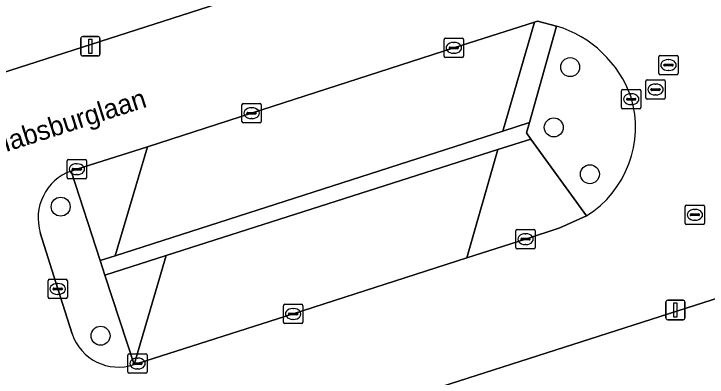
# Model space of a CAD drawing. Extents: x 159499 to 160349, y 382524 to 383273.
# Drawn here: x 159667.59 to 159703.39, y 382836.7 to 382855.44 of the extents above; entities that cross this region are included whole.
import ezdxf

# ---------------------------------------------------------------- set-up
doc = ezdxf.new("R2010")
doc.units = 0
for name, color, linetype in [('IMGEO_Boom', 7, 'Continuous'), ('IMGEO_Erf', 7, 'Continuous'), ('IMGEO_Groenvoorziening', 7, 'Continuous'), ('IMGEO_Haag', 7, 'Continuous'), ('IMGEO_Kolk', 7, 'Continuous'), ('IMGEO_Lichtmast', 7, 'Continuous'), ('IMGEO_Openbare_ruimte_label', 7, 'Continuous'), ('IMGEO_Parkeervlak_open', 7, 'Continuous'), ('IMGEO_Rijbaan_lokaal_open', 7, 'Continuous'), ('IMGEO_Rioolput', 7, 'Continuous'), ('IMGEO_Voetpad_open', 7, 'Continuous')]:
    doc.layers.add(name, color=color, linetype=linetype)

msp = doc.modelspace()

# ---------------------------------------------------------------- linework, layer by layer
at = {"layer": 'IMGEO_Boom'}
for centre in [(159696.32, 382852.688), (159695.474, 382849.58), (159697.339, 382847.165), (159670.01, 382845.49), (159672.073, 382838.832)]:
    msp.add_circle(centre, 0.489, dxfattribs=at)
at = {"layer": 'IMGEO_Erf'}
msp.add_lwpolyline([(159706.174, 382845.013), (159707.207, 382841.819), (159705.912, 382841.405), (159664.868, 382828.266), (159663.864, 382831.383), (159666.542, 382832.265), (159661.739, 382847.267), (159659.033, 382846.414), (159658.047, 382849.524), (159699.119, 382862.705), (159700.405, 382863.118), (159700.812, 382861.848)], dxfattribs=at)
at = {"layer": 'IMGEO_Groenvoorziening'}
for points in [[(159695.62, 382854.808), (159694.213, 382849.83), (159694.063, 382849.297), (159694.295, 382848.977), (159697.17, 382845.014)], [(159673.799, 382837.343), (159672.296, 382841.957), (159672.051, 382842.71), (159670.547, 382847.329)], [(159668.959, 382844.14), (159669.859, 382841.245), (159670.603, 382838.928)]]:
    msp.add_lwpolyline(points, dxfattribs=at)
msp.add_lwpolyline([(159694.063, 382849.297), (159694.213, 382849.83), (159692.842, 382849.392), (159672.833, 382842.96), (159672.051, 382842.71), (159672.296, 382841.957), (159675.46, 382842.967), (159692.589, 382848.433), (159694.295, 382848.977)], close=True, dxfattribs=at)
for centre, radius, start, end in [((159693.905, 382849.157), 5.906, 19.6935, 73.115), ((159694.276, 382849.593), 5.417, 302.2948, 16.673), ((159671.43, 382844.9), 2.585, 109.9678, 197.0891), ((159672.998, 382839.742), 2.529, 198.7711, 288.4723)]:
    msp.add_arc(centre, radius, start, end, dxfattribs=at)
at = {"layer": 'IMGEO_Haag'}
msp.add_lwpolyline([(159694.063, 382849.297), (159694.213, 382849.83), (159692.842, 382849.392), (159672.833, 382842.96), (159672.051, 382842.71), (159672.296, 382841.957), (159675.46, 382842.967), (159692.589, 382848.433), (159694.295, 382848.977)], close=True, dxfattribs=at)
at = {"layer": 'IMGEO_Kolk'}
for p, q in [((159689.811, 382853.256), (159689.811, 382854.108)), ((159689.886, 382854.182), (159690.738, 382854.182)), ((159690.812, 382854.108), (159690.812, 382853.256)), ((159690.07, 382853.676), (159690.07, 382853.688)), ((159690.113, 382853.725), (159690.511, 382853.725)), ((159690.299, 382853.962), (159690.324, 382853.962)), ((159690.554, 382853.688), (159690.554, 382853.676)), ((159690.508, 382853.639), (159690.11, 382853.639)), ((159690.322, 382853.402), (159690.297, 382853.402)), ((159690.738, 382853.182), (159689.886, 382853.182)), ((159699.046, 382851.535), (159699.898, 382851.535)), ((159698.971, 382850.609), (159698.971, 382851.461)), ((159699.459, 382851.315), (159699.484, 382851.315)), ((159699.972, 382851.461), (159699.972, 382850.609)), ((159679.444, 382850.811), (159680.296, 382850.811)), ((159699.23, 382851.029), (159699.23, 382851.041)), ((159699.668, 382850.992), (159699.27, 382850.992)), ((159699.273, 382851.078), (159699.671, 382851.078)), ((159699.714, 382851.041), (159699.714, 382851.029)), ((159679.369, 382849.885), (159679.369, 382850.737)), ((159679.857, 382850.591), (159679.882, 382850.591)), ((159680.37, 382850.737), (159680.37, 382849.885)), ((159699.898, 382850.535), (159699.046, 382850.535)), ((159699.482, 382850.755), (159699.457, 382850.755)), ((159679.628, 382850.305), (159679.628, 382850.317)), ((159680.066, 382850.268), (159679.668, 382850.268)), ((159679.671, 382850.354), (159680.069, 382850.354)), ((159680.112, 382850.317), (159680.112, 382850.305)), ((159680.296, 382849.811), (159679.444, 382849.811)), ((159679.88, 382850.031), (159679.855, 382850.031)), ((159670.346, 382846.995), (159670.346, 382847.847)), ((159670.421, 382847.921), (159671.273, 382847.921)), ((159670.834, 382847.701), (159670.859, 382847.701)), ((159671.347, 382847.847), (159671.347, 382846.995)), ((159670.605, 382847.415), (159670.605, 382847.427)), ((159671.043, 382847.378), (159670.645, 382847.378)), ((159670.648, 382847.464), (159671.046, 382847.464)), ((159671.089, 382847.427), (159671.089, 382847.415)), ((159671.273, 382846.921), (159670.421, 382846.921)), ((159670.857, 382847.141), (159670.832, 382847.141)), ((159693.514, 382843.389), (159693.514, 382844.241)), ((159693.589, 382844.315), (159694.441, 382844.315)), ((159694.002, 382844.095), (159694.027, 382844.095)), ((159694.515, 382844.241), (159694.515, 382843.389)), ((159693.773, 382843.809), (159693.773, 382843.821)), ((159694.211, 382843.772), (159693.813, 382843.772)), ((159693.816, 382843.858), (159694.214, 382843.858)), ((159694.257, 382843.821), (159694.257, 382843.809)), ((159694.441, 382843.315), (159693.589, 382843.315)), ((159694.025, 382843.535), (159694, 382843.535)), ((159669.357, 382840.819), (159669.357, 382841.671)), ((159669.432, 382841.745), (159670.284, 382841.745)), ((159669.845, 382841.525), (159669.87, 382841.525)), ((159670.358, 382841.671), (159670.358, 382840.819)), ((159669.616, 382841.239), (159669.616, 382841.251)), ((159670.054, 382841.202), (159669.656, 382841.202)), ((159669.659, 382841.288), (159670.057, 382841.288)), ((159670.1, 382841.251), (159670.1, 382841.239)), ((159669.868, 382840.965), (159669.843, 382840.965)), ((159670.284, 382840.745), (159669.432, 382840.745)), ((159681.589, 382840.455), (159682.441, 382840.455)), ((159681.514, 382839.529), (159681.514, 382840.381)), ((159682.002, 382840.235), (159682.027, 382840.235)), ((159682.515, 382840.381), (159682.515, 382839.529)), ((159681.773, 382839.949), (159681.773, 382839.961)), ((159682.211, 382839.912), (159681.813, 382839.912)), ((159681.816, 382839.998), (159682.214, 382839.998)), ((159682.257, 382839.961), (159682.257, 382839.949)), ((159682.441, 382839.455), (159681.589, 382839.455)), ((159682.025, 382839.675), (159682, 382839.675)), ((159673.479, 382836.971), (159673.479, 382837.823)), ((159673.554, 382837.897), (159674.406, 382837.897)), ((159673.967, 382837.677), (159673.992, 382837.677)), ((159674.48, 382837.823), (159674.48, 382836.971)), ((159673.738, 382837.391), (159673.738, 382837.403)), ((159674.176, 382837.354), (159673.778, 382837.354)), ((159673.781, 382837.44), (159674.179, 382837.44)), ((159674.222, 382837.403), (159674.222, 382837.391)), ((159674.406, 382836.897), (159673.554, 382836.897)), ((159673.99, 382837.117), (159673.965, 382837.117))]:
    msp.add_line(p, q, dxfattribs=at)
for points in [[(159689.811, 382853.256), (159689.811, 382854.108)], [(159689.886, 382854.182), (159690.738, 382854.182)], [(159690.812, 382854.108), (159690.812, 382853.256)], [(159690.738, 382853.182), (159689.886, 382853.182)], [(159699.046, 382851.535), (159699.898, 382851.535)], [(159698.971, 382850.609), (159698.971, 382851.461)], [(159699.972, 382851.461), (159699.972, 382850.609)], [(159679.444, 382850.811), (159680.296, 382850.811)], [(159679.369, 382849.885), (159679.369, 382850.737)], [(159680.37, 382850.737), (159680.37, 382849.885)], [(159699.898, 382850.535), (159699.046, 382850.535)], [(159680.296, 382849.811), (159679.444, 382849.811)], [(159670.346, 382846.995), (159670.346, 382847.847)], [(159670.421, 382847.921), (159671.273, 382847.921)], [(159671.347, 382847.847), (159671.347, 382846.995)], [(159671.273, 382846.921), (159670.421, 382846.921)], [(159693.514, 382843.389), (159693.514, 382844.241)], [(159693.589, 382844.315), (159694.441, 382844.315)], [(159694.515, 382844.241), (159694.515, 382843.389)], [(159694.441, 382843.315), (159693.589, 382843.315)], [(159669.357, 382840.819), (159669.357, 382841.671)], [(159669.432, 382841.745), (159670.284, 382841.745)], [(159670.358, 382841.671), (159670.358, 382840.819)], [(159670.284, 382840.745), (159669.432, 382840.745)], [(159681.589, 382840.455), (159682.441, 382840.455)], [(159681.514, 382839.529), (159681.514, 382840.381)], [(159682.515, 382840.381), (159682.515, 382839.529)], [(159682.441, 382839.455), (159681.589, 382839.455)], [(159673.479, 382836.971), (159673.479, 382837.823)], [(159673.554, 382837.897), (159674.406, 382837.897)], [(159674.48, 382837.823), (159674.48, 382836.971)], [(159674.406, 382836.897), (159673.554, 382836.897)]]:
    msp.add_lwpolyline(points, dxfattribs=at)
for centre, radius, start, end in [((159689.888, 382854.106), 0.0765, 91.552, 178.448), ((159689.888, 382854.106), 0.0765, 91.552, 178.448), ((159690.736, 382854.106), 0.0765, 1.552, 88.448), ((159690.736, 382854.106), 0.0765, 1.552, 88.448), ((159690.11, 382853.685), 0.0403, 85.8775, 175.7526), ((159690.107, 382853.675), 0.0366, 178.938, 274.7102), ((159690.511, 382853.682), 0.043, 264.8664, 352.4533), ((159690.515, 382853.687), 0.0386, 1.7309, 96.639), ((159689.888, 382853.258), 0.0765, 181.552, 268.448), ((159689.888, 382853.258), 0.0765, 181.552, 268.448), ((159690.736, 382853.258), 0.0765, 271.552, 358.448), ((159690.736, 382853.258), 0.0765, 271.552, 358.448), ((159699.048, 382851.459), 0.0765, 91.552, 178.448), ((159699.048, 382851.459), 0.0765, 91.552, 178.448), ((159699.896, 382851.459), 0.0765, 1.552, 88.448), ((159699.896, 382851.459), 0.0765, 1.552, 88.448), ((159679.446, 382850.735), 0.0765, 91.552, 178.448), ((159679.446, 382850.735), 0.0765, 91.552, 178.448), ((159680.294, 382850.735), 0.0765, 1.552, 88.448), ((159680.294, 382850.735), 0.0765, 1.552, 88.448), ((159699.27, 382851.038), 0.0403, 85.8775, 175.7526), ((159699.267, 382851.028), 0.0366, 178.938, 274.7102), ((159699.671, 382851.035), 0.043, 264.8664, 352.4533), ((159699.675, 382851.04), 0.0386, 1.7309, 96.639), ((159699.048, 382850.611), 0.0765, 181.552, 268.448), ((159699.048, 382850.611), 0.0765, 181.552, 268.448), ((159699.896, 382850.611), 0.0765, 271.552, 358.448), ((159699.896, 382850.611), 0.0765, 271.552, 358.448), ((159679.668, 382850.314), 0.0403, 85.8775, 175.7526), ((159679.665, 382850.304), 0.0366, 178.938, 274.7102), ((159680.069, 382850.311), 0.043, 264.8664, 352.4533), ((159680.073, 382850.316), 0.0386, 1.7309, 96.639), ((159679.446, 382849.887), 0.0765, 181.552, 268.448), ((159679.446, 382849.887), 0.0765, 181.552, 268.448), ((159680.294, 382849.887), 0.0765, 271.552, 358.448), ((159680.294, 382849.887), 0.0765, 271.552, 358.448), ((159670.423, 382847.845), 0.0765, 91.552, 178.448), ((159670.423, 382847.845), 0.0765, 91.552, 178.448), ((159671.271, 382847.845), 0.0765, 1.552, 88.448), ((159671.271, 382847.845), 0.0765, 1.552, 88.448), ((159670.645, 382847.424), 0.0403, 85.8775, 175.7526), ((159670.642, 382847.414), 0.0366, 178.938, 274.7102), ((159671.046, 382847.421), 0.043, 264.8664, 352.4533), ((159671.05, 382847.426), 0.0386, 1.7309, 96.639), ((159670.423, 382846.997), 0.0765, 181.552, 268.448), ((159670.423, 382846.997), 0.0765, 181.552, 268.448), ((159671.271, 382846.997), 0.0765, 271.552, 358.448), ((159671.271, 382846.997), 0.0765, 271.552, 358.448), ((159693.591, 382844.239), 0.0765, 91.552, 178.448), ((159693.591, 382844.239), 0.0765, 91.552, 178.448), ((159694.439, 382844.239), 0.0765, 1.552, 88.448), ((159694.439, 382844.239), 0.0765, 1.552, 88.448), ((159693.813, 382843.818), 0.0403, 85.8775, 175.7526), ((159693.81, 382843.808), 0.0366, 178.938, 274.7102), ((159694.214, 382843.815), 0.043, 264.8664, 352.4533), ((159694.218, 382843.82), 0.0386, 1.7309, 96.639), ((159693.591, 382843.391), 0.0765, 181.552, 268.448), ((159693.591, 382843.391), 0.0765, 181.552, 268.448), ((159694.439, 382843.391), 0.0765, 271.552, 358.448), ((159694.439, 382843.391), 0.0765, 271.552, 358.448), ((159669.434, 382841.669), 0.0765, 91.552, 178.448), ((159669.434, 382841.669), 0.0765, 91.552, 178.448), ((159670.282, 382841.669), 0.0765, 1.552, 88.448), ((159670.282, 382841.669), 0.0765, 1.552, 88.448), ((159669.656, 382841.248), 0.0403, 85.8775, 175.7526), ((159669.653, 382841.238), 0.0366, 178.938, 274.7102), ((159670.057, 382841.245), 0.043, 264.8664, 352.4533), ((159670.061, 382841.25), 0.0386, 1.7309, 96.639), ((159669.434, 382840.821), 0.0765, 181.552, 268.448), ((159669.434, 382840.821), 0.0765, 181.552, 268.448), ((159670.282, 382840.821), 0.0765, 271.552, 358.448), ((159670.282, 382840.821), 0.0765, 271.552, 358.448), ((159681.591, 382840.379), 0.0765, 91.552, 178.448), ((159681.591, 382840.379), 0.0765, 91.552, 178.448), ((159682.439, 382840.379), 0.0765, 1.552, 88.448), ((159682.439, 382840.379), 0.0765, 1.552, 88.448), ((159681.813, 382839.958), 0.0403, 85.8775, 175.7526), ((159681.81, 382839.948), 0.0366, 178.938, 274.7102), ((159682.214, 382839.955), 0.043, 264.8664, 352.4533), ((159682.218, 382839.96), 0.0386, 1.7309, 96.639), ((159681.591, 382839.531), 0.0765, 181.552, 268.448), ((159681.591, 382839.531), 0.0765, 181.552, 268.448), ((159682.439, 382839.531), 0.0765, 271.552, 358.448), ((159682.439, 382839.531), 0.0765, 271.552, 358.448), ((159673.556, 382837.821), 0.0765, 91.552, 178.448), ((159673.556, 382837.821), 0.0765, 91.552, 178.448), ((159674.404, 382837.821), 0.0765, 1.552, 88.448), ((159674.404, 382837.821), 0.0765, 1.552, 88.448), ((159673.778, 382837.4), 0.0403, 85.8775, 175.7526), ((159673.775, 382837.39), 0.0366, 178.938, 274.7102), ((159674.179, 382837.397), 0.043, 264.8664, 352.4533), ((159674.183, 382837.402), 0.0386, 1.7309, 96.639), ((159673.556, 382836.973), 0.0765, 181.552, 268.448), ((159673.556, 382836.973), 0.0765, 181.552, 268.448), ((159674.404, 382836.973), 0.0765, 271.552, 358.448), ((159674.404, 382836.973), 0.0765, 271.552, 358.448)]:
    msp.add_arc(centre, radius, start, end, dxfattribs=at)
for centre, major_axis, ratio, start_param, end_param in [((159690.298, 382853.682), (-0.387, 0.002), 0.722429, 4.712389, 7.853982), ((159690.323, 382853.682), (-0.39, 0.002), 0.717154, 1.570796, 4.712389), ((159699.458, 382851.035), (-0.387, 0.002), 0.722429, 4.712389, 7.853982), ((159699.483, 382851.035), (-0.39, 0.002), 0.717154, 1.570796, 4.712389), ((159679.856, 382850.311), (-0.387, 0.002), 0.722429, 4.712389, 7.853982), ((159679.881, 382850.311), (-0.39, 0.002), 0.717154, 1.570796, 4.712389), ((159670.833, 382847.421), (-0.387, 0.002), 0.722429, 4.712389, 7.853982), ((159670.858, 382847.421), (-0.39, 0.002), 0.717154, 1.570796, 4.712389), ((159694.001, 382843.815), (-0.387, 0.002), 0.722429, 4.712389, 7.853982), ((159694.026, 382843.815), (-0.39, 0.002), 0.717154, 1.570796, 4.712389), ((159669.844, 382841.245), (-0.387, 0.002), 0.722429, 4.712389, 7.853982), ((159669.869, 382841.245), (-0.39, 0.002), 0.717154, 1.570796, 4.712389), ((159682.001, 382839.955), (-0.387, 0.002), 0.722429, 4.712389, 7.853982), ((159682.026, 382839.955), (-0.39, 0.002), 0.717154, 1.570796, 4.712389), ((159673.966, 382837.397), (-0.387, 0.002), 0.722429, 4.712389, 7.853982), ((159673.991, 382837.397), (-0.39, 0.002), 0.717154, 1.570796, 4.712389)]:
    msp.add_ellipse(centre, major_axis=major_axis, ratio=ratio, start_param=start_param, end_param=end_param, dxfattribs=at)
at = {"layer": 'IMGEO_Lichtmast'}
for p, q in [((159671.051, 382853.364), (159671.051, 382854.164)), ((159671.051, 382854.164), (159671.051, 382853.364)), ((159671.151, 382854.264), (159671.941, 382854.264)), ((159671.941, 382854.264), (159671.151, 382854.264)), ((159672.041, 382854.164), (159672.041, 382853.364)), ((159672.041, 382853.364), (159672.041, 382854.164)), ((159671.941, 382853.264), (159671.151, 382853.264)), ((159671.151, 382853.264), (159671.941, 382853.264)), ((159701.257, 382839.758), (159701.257, 382840.558)), ((159701.257, 382840.558), (159701.257, 382839.758)), ((159701.357, 382840.658), (159702.147, 382840.658)), ((159702.147, 382840.658), (159701.357, 382840.658)), ((159702.247, 382840.558), (159702.247, 382839.758)), ((159702.247, 382839.758), (159702.247, 382840.558)), ((159702.147, 382839.658), (159701.357, 382839.658)), ((159701.357, 382839.658), (159702.147, 382839.658))]:
    msp.add_line(p, q, dxfattribs=at)
for points in [[(159671.471, 382854.139), (159671.621, 382854.139), (159671.621, 382853.389), (159671.471, 382853.389), (159671.471, 382854.139)], [(159701.677, 382840.533), (159701.827, 382840.533), (159701.827, 382839.783), (159701.677, 382839.783), (159701.677, 382840.533)]]:
    msp.add_lwpolyline(points, dxfattribs=at)
for centre, start, end in [((159671.151, 382854.164), 90, 180), ((159671.151, 382854.164), 90, 180), ((159671.941, 382854.164), 0, 90), ((159671.941, 382854.164), 360, 90), ((159671.151, 382853.364), 180, 270), ((159671.151, 382853.364), 180, 270), ((159671.941, 382853.364), 270, 0), ((159671.941, 382853.364), 270, 0), ((159701.357, 382840.558), 90, 180), ((159701.357, 382840.558), 90, 180), ((159702.147, 382840.558), 0, 90), ((159702.147, 382840.558), 360, 90), ((159701.357, 382839.758), 180, 270), ((159701.357, 382839.758), 180, 270), ((159702.147, 382839.758), 270, 0), ((159702.147, 382839.758), 270, 0)]:
    msp.add_arc(centre, 0.1, start, end, dxfattribs=at)
at = {"layer": 'IMGEO_Parkeervlak_open'}
for points in [[(159674.494, 382848.571), (159672.833, 382842.96), (159692.842, 382849.392), (159694.477, 382855.009), (159690.312, 382853.68), (159679.87, 382850.31)], [(159673.799, 382837.343), (159673.979, 382837.397), (159682.014, 382839.956), (159690.975, 382842.846), (159692.589, 382848.433), (159675.46, 382842.967)]]:
    msp.add_lwpolyline(points, close=True, dxfattribs=at)
at = {"layer": 'IMGEO_Rijbaan_lokaal_open'}
for points in [[(159699.712, 382860.799), (159699.119, 382862.705), (159658.047, 382849.524), (159659.033, 382846.414), (159661.739, 382847.267), (159666.542, 382832.265), (159663.864, 382831.383), (159664.868, 382828.266), (159705.912, 382841.405), (159704.996, 382844.273)], [(159670.547, 382847.329), (159670.848, 382847.42), (159674.494, 382848.571), (159679.87, 382850.31), (159690.312, 382853.68), (159694.477, 382855.009), (159694.628, 382855.064), (159695.62, 382854.808)], [(159697.17, 382845.014), (159695.786, 382844.396), (159694.016, 382843.816), (159690.975, 382842.846), (159682.014, 382839.956), (159673.979, 382837.397), (159673.799, 382837.343)], [(159670.603, 382838.928), (159669.859, 382841.245), (159668.959, 382844.14)]]:
    msp.add_lwpolyline(points, dxfattribs=at)
for centre, radius, start, end in [((159693.905, 382849.157), 5.906, 19.6935, 73.115), ((159694.276, 382849.593), 5.417, 302.2948, 16.673), ((159671.43, 382844.9), 2.585, 109.9678, 197.0891), ((159672.998, 382839.742), 2.529, 198.7711, 288.4723)]:
    msp.add_arc(centre, radius, start, end, dxfattribs=at)
at = {"layer": 'IMGEO_Rioolput'}
for p, q in [((159700.896, 382852.37), (159700.896, 382853.222)), ((159700.971, 382853.296), (159701.823, 382853.296)), ((159701.384, 382853.076), (159701.409, 382853.076)), ((159701.897, 382853.222), (159701.897, 382852.37)), ((159701.155, 382852.79), (159701.155, 382852.802)), ((159701.593, 382852.753), (159701.195, 382852.753)), ((159701.198, 382852.839), (159701.596, 382852.839)), ((159701.639, 382852.802), (159701.639, 382852.79)), ((159701.823, 382852.296), (159700.971, 382852.296)), ((159701.407, 382852.516), (159701.382, 382852.516)), ((159700.226, 382851.106), (159700.226, 382851.958)), ((159700.301, 382852.032), (159701.153, 382852.032)), ((159701.227, 382851.958), (159701.227, 382851.106)), ((159700.485, 382851.526), (159700.485, 382851.538)), ((159700.528, 382851.575), (159700.926, 382851.575)), ((159700.714, 382851.812), (159700.739, 382851.812)), ((159700.969, 382851.538), (159700.969, 382851.526)), ((159700.923, 382851.489), (159700.525, 382851.489)), ((159700.737, 382851.252), (159700.712, 382851.252)), ((159701.153, 382851.032), (159700.301, 382851.032)), ((159702.258, 382844.645), (159702.258, 382845.497)), ((159702.333, 382845.571), (159703.185, 382845.571)), ((159703.259, 382845.497), (159703.259, 382844.645)), ((159702.517, 382845.065), (159702.517, 382845.077)), ((159702.56, 382845.114), (159702.958, 382845.114)), ((159702.746, 382845.351), (159702.771, 382845.351)), ((159703.001, 382845.077), (159703.001, 382845.065)), ((159702.955, 382845.028), (159702.557, 382845.028)), ((159702.769, 382844.791), (159702.744, 382844.791)), ((159703.185, 382844.571), (159702.333, 382844.571))]:
    msp.add_line(p, q, dxfattribs=at)
for points in [[(159700.896, 382852.37), (159700.896, 382853.222)], [(159700.971, 382853.296), (159701.823, 382853.296)], [(159701.897, 382853.222), (159701.897, 382852.37)], [(159701.823, 382852.296), (159700.971, 382852.296)], [(159700.226, 382851.106), (159700.226, 382851.958)], [(159700.301, 382852.032), (159701.153, 382852.032)], [(159701.227, 382851.958), (159701.227, 382851.106)], [(159701.153, 382851.032), (159700.301, 382851.032)], [(159702.258, 382844.645), (159702.258, 382845.497)], [(159702.333, 382845.571), (159703.185, 382845.571)], [(159703.259, 382845.497), (159703.259, 382844.645)], [(159703.185, 382844.571), (159702.333, 382844.571)]]:
    msp.add_lwpolyline(points, dxfattribs=at)
for centre, radius, start, end in [((159700.973, 382853.22), 0.0765, 91.552, 178.448), ((159700.973, 382853.22), 0.0765, 91.552, 178.448), ((159701.821, 382853.22), 0.0765, 1.552, 88.448), ((159701.821, 382853.22), 0.0765, 1.552, 88.448), ((159701.195, 382852.799), 0.0403, 85.8775, 175.7526), ((159701.192, 382852.789), 0.0366, 178.938, 274.7102), ((159701.596, 382852.796), 0.043, 264.8664, 352.4533), ((159701.6, 382852.801), 0.0386, 1.7309, 96.639), ((159700.973, 382852.372), 0.0765, 181.552, 268.448), ((159700.973, 382852.372), 0.0765, 181.552, 268.448), ((159701.821, 382852.372), 0.0765, 271.552, 358.448), ((159701.821, 382852.372), 0.0765, 271.552, 358.448), ((159700.303, 382851.956), 0.0765, 91.552, 178.448), ((159700.303, 382851.956), 0.0765, 91.552, 178.448), ((159701.151, 382851.956), 0.0765, 1.552, 88.448), ((159701.151, 382851.956), 0.0765, 1.552, 88.448), ((159700.525, 382851.535), 0.0403, 85.8775, 175.7526), ((159700.522, 382851.525), 0.0366, 178.938, 274.7102), ((159700.926, 382851.532), 0.043, 264.8664, 352.4533), ((159700.93, 382851.537), 0.0386, 1.7309, 96.639), ((159700.303, 382851.108), 0.0765, 181.552, 268.448), ((159700.303, 382851.108), 0.0765, 181.552, 268.448), ((159701.151, 382851.108), 0.0765, 271.552, 358.448), ((159701.151, 382851.108), 0.0765, 271.552, 358.448), ((159702.335, 382845.495), 0.0765, 91.552, 178.448), ((159702.335, 382845.495), 0.0765, 91.552, 178.448), ((159703.183, 382845.495), 0.0765, 1.552, 88.448), ((159703.183, 382845.495), 0.0765, 1.552, 88.448), ((159702.557, 382845.074), 0.0403, 85.8775, 175.7526), ((159702.962, 382845.076), 0.0386, 1.7309, 96.639), ((159702.554, 382845.064), 0.0366, 178.938, 274.7102), ((159702.958, 382845.071), 0.043, 264.8664, 352.4533), ((159702.335, 382844.647), 0.0765, 181.552, 268.448), ((159702.335, 382844.647), 0.0765, 181.552, 268.448), ((159703.183, 382844.647), 0.0765, 271.552, 358.448), ((159703.183, 382844.647), 0.0765, 271.552, 358.448)]:
    msp.add_arc(centre, radius, start, end, dxfattribs=at)
for centre, major_axis, ratio, start_param, end_param in [((159701.383, 382852.796), (-0.387, 0.002), 0.722429, 4.712389, 7.853982), ((159701.408, 382852.796), (-0.39, 0.002), 0.717154, 1.570796, 4.712389), ((159700.713, 382851.532), (-0.387, 0.002), 0.722429, 4.712389, 7.853982), ((159700.738, 382851.532), (-0.39, 0.002), 0.717154, 1.570796, 4.712389), ((159702.745, 382845.071), (-0.387, 0.002), 0.722429, 4.712389, 7.853982), ((159702.77, 382845.071), (-0.39, 0.002), 0.717154, 1.570796, 4.712389)]:
    msp.add_ellipse(centre, major_axis=major_axis, ratio=ratio, start_param=start_param, end_param=end_param, dxfattribs=at)
at = {"layer": 'IMGEO_Voetpad_open'}
for points in [[(159694.213, 382849.83), (159695.62, 382854.808), (159694.628, 382855.064), (159694.477, 382855.009), (159692.842, 382849.392)], [(159690.975, 382842.846), (159694.016, 382843.816), (159695.786, 382844.396), (159697.17, 382845.014), (159694.295, 382848.977), (159692.589, 382848.433)], [(159674.494, 382848.571), (159670.848, 382847.42), (159670.547, 382847.329), (159672.051, 382842.71), (159672.833, 382842.96)], [(159673.799, 382837.343), (159675.46, 382842.967), (159672.296, 382841.957)]]:
    msp.add_lwpolyline(points, close=True, dxfattribs=at)

# ---------------------------------------------------------------- texts
at = {"layer": 'IMGEO_Openbare_ruimte_label'}
msp.add_text('Habsburglaan', height=1, rotation=17.7469, dxfattribs=at).set_placement((159666.589, 382848.113))

doc.saveas('drawing.dxf')
